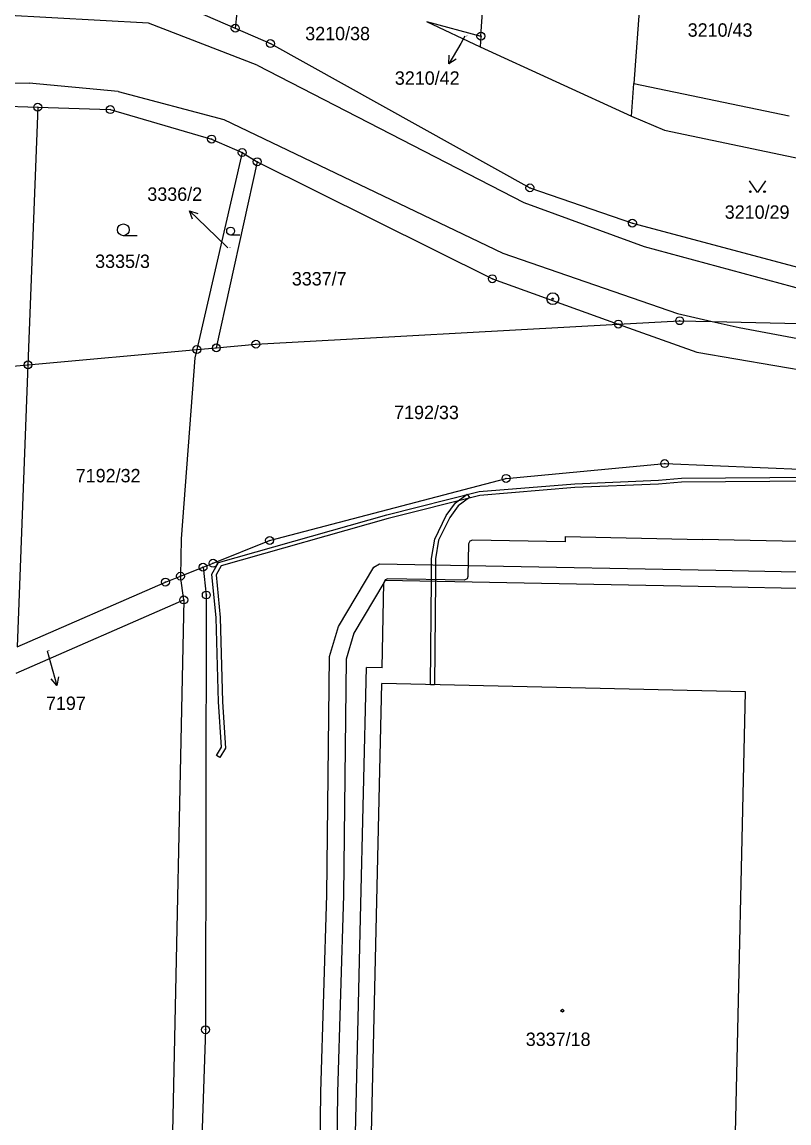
# Model space of a CAD drawing. Extents: x -593183 to -588034, y -1130415 to -1124994.
# Drawn here: x -592330.3 to -592233, y -1128273.9 to -1128134.3 of the extents above; entities that cross this region are included whole.
import ezdxf

# ---------------------------------------------------------------- set-up
doc = ezdxf.new("R2010")
doc.units = 0
for name, color, linetype in [('Vrstva 1', 7, 'Continuous'), ('Vrstva 16', 7, 'Continuous'), ('Vrstva 18', 7, 'Continuous'), ('Vrstva 19', 7, 'Continuous'), ('Vrstva 24', 7, 'Continuous'), ('Vrstva 25', 7, 'Continuous'), ('Vrstva 27', 7, 'Continuous'), ('Vrstva 4', 7, 'Continuous')]:
    doc.layers.add(name, color=color, linetype=linetype)

msp = doc.modelspace()

# ---------------------------------------------------------------- linework, layer by layer
at = {"layer": 'Vrstva 1'}
for p, q in [((-592272.08, -1128136.07), (-592271.21, -1128122.9)), ((-592251.38, -1128124.44), (-592252.68, -1128142.07)), ((-592302.52, -1128128.26), (-592303.25, -1128135.06)), ((-592310.85, -1128131.76), (-592303.25, -1128135.06)), ((-592278.98, -1128134.23), (-592272.08, -1128136.07)), ((-592278.98, -1128134.23), (-592272.17, -1128137.44)), ((-592303.25, -1128135.06), (-592298.78, -1128137.01)), ((-592298.78, -1128137.01), (-592265.87, -1128155.31)), ((-592272.08, -1128136.07), (-592272.17, -1128137.44)), ((-592272.17, -1128137.44), (-592252.99, -1128146.22)), ((-592252.99, -1128146.22), (-592252.68, -1128142.07)), ((-592252.68, -1128142.07), (-592232.96, -1128146.18)), ((-592336.32, -1128144.81), (-592328.3, -1128145.08)), ((-592328.3, -1128145.08), (-592329.54, -1128177.76)), ((-592328.3, -1128145.08), (-592319.1, -1128145.38)), ((-592319.1, -1128145.38), (-592306.25, -1128149.12)), ((-592252.99, -1128146.22), (-592248.8, -1128148.01)), ((-592248.8, -1128148.01), (-592224.41, -1128153.13)), ((-592306.25, -1128149.12), (-592302.37, -1128150.83)), ((-592302.37, -1128150.83), (-592308.12, -1128175.82)), ((-592302.37, -1128150.83), (-592300.46, -1128152)), ((-592300.46, -1128152), (-592305.65, -1128175.6)), ((-592300.46, -1128152), (-592270.63, -1128166.84)), ((-592265.87, -1128155.31), (-592252.86, -1128159.79)), ((-592252.86, -1128159.79), (-592227.94, -1128166.42)), ((-592270.63, -1128166.84), (-592254.65, -1128172.59)), ((-592300.63, -1128175.14), (-592254.65, -1128172.59)), ((-592254.65, -1128172.59), (-592246.87, -1128172.16)), ((-592254.65, -1128172.59), (-592244.7, -1128176.17)), ((-592246.87, -1128172.16), (-592242.75, -1128172.26)), ((-592242.75, -1128172.26), (-592209.5, -1128173.04)), ((-592329.54, -1128177.76), (-592308.12, -1128175.82)), ((-592308.12, -1128175.82), (-592308.36, -1128176.85)), ((-592308.12, -1128175.82), (-592305.65, -1128175.6)), ((-592305.65, -1128175.6), (-592300.63, -1128175.14)), ((-592244.7, -1128176.17), (-592197.26, -1128184.27)), ((-592308.36, -1128176.85), (-592310.11, -1128199.82)), ((-592334.04, -1128178.17), (-592329.54, -1128177.76)), ((-592329.54, -1128177.76), (-592330.92, -1128213.53)), ((-592268.89, -1128192.16), (-592248.77, -1128190.28)), ((-592248.77, -1128190.28), (-592230.6, -1128191.05)), ((-592298.89, -1128200.04), (-592268.89, -1128192.16)), ((-592310.11, -1128199.82), (-592310.19, -1128204.56)), ((-592273.13, -1128199.99), (-592273.5, -1128200.13)), ((-592261.38, -1128200.2), (-592273.13, -1128199.99)), ((-592261.39, -1128199.51), (-592261.38, -1128200.2)), ((-592261.39, -1128199.51), (-592243.96, -1128199.91)), ((-592222.43, -1128200.36), (-592243.96, -1128199.91)), ((-592306.06, -1128202.92), (-592298.89, -1128200.04)), ((-592273.65, -1128200.48), (-592273.74, -1128204.59)), ((-592273.5, -1128200.13), (-592273.65, -1128200.48)), ((-592310.19, -1128204.56), (-592307.33, -1128203.42)), ((-592307.33, -1128203.42), (-592306.06, -1128202.92)), ((-592307.33, -1128203.42), (-592306.92, -1128206.95)), ((-592330.92, -1128213.53), (-592312.1, -1128205.31)), ((-592312.1, -1128205.31), (-592310.19, -1128204.56)), ((-592309.78, -1128207.57), (-592310.19, -1128204.56)), ((-592284.62, -1128216.2), (-592284.38, -1128205.41)), ((-592284.23, -1128205.04), (-592284.38, -1128205.41)), ((-592283.87, -1128204.9), (-592284.23, -1128205.04)), ((-592274.22, -1128205.07), (-592283.87, -1128204.9)), ((-592273.84, -1128204.88), (-592274.22, -1128205.07)), ((-592273.74, -1128204.59), (-592273.84, -1128204.88)), ((-592306.92, -1128206.95), (-592307.02, -1128262.09)), ((-592331.05, -1128216.86), (-592309.78, -1128207.57)), ((-592309.78, -1128207.57), (-592312.3, -1128327.23)), ((-592287.35, -1128247.95), (-592286.6, -1128216.16)), ((-592284.62, -1128216.2), (-592286.6, -1128216.16)), ((-592286.42, -1128295.23), (-592284.67, -1128218.19)), ((-592238.52, -1128219.25), (-592284.67, -1128218.19)), ((-592240.58, -1128309.61), (-592238.52, -1128219.25)), ((-592288.3, -1128289.18), (-592287.35, -1128247.95)), ((-592307.02, -1128262.09), (-592309.33, -1128331.95))]:
    msp.add_line(p, q, dxfattribs=at)
at = {"layer": 'Vrstva 16'}
for p, q in [((-592274.11, -1128136.09), (-592274.64, -1128136.99)), ((-592304.18, -1128162.91), (-592306.89, -1128160.3)), ((-592327.11, -1128214.04), (-592326.68, -1128215.54))]:
    msp.add_line(p, q, dxfattribs=at)
at = {"layer": 'Vrstva 24'}
for centre, radius in [((-592303.25, -1128135.06), 0.5), ((-592303.25, -1128135.06), 0.0327), ((-592272.08, -1128136.07), 0.5), ((-592298.78, -1128137.01), 0.5), ((-592298.78, -1128137.01), 0.0327), ((-592272.08, -1128136.07), 0.0327), ((-592328.3, -1128145.08), 0.5), ((-592328.3, -1128145.08), 0.0327), ((-592319.1, -1128145.38), 0.5), ((-592319.1, -1128145.38), 0.0327), ((-592306.25, -1128149.12), 0.5), ((-592306.25, -1128149.12), 0.0327), ((-592302.37, -1128150.83), 0.5), ((-592302.37, -1128150.83), 0.0327), ((-592300.46, -1128152), 0.5), ((-592300.46, -1128152), 0.0327), ((-592265.87, -1128155.31), 0.5), ((-592265.87, -1128155.31), 0.0327), ((-592252.86, -1128159.79), 0.5), ((-592252.86, -1128159.79), 0.0327), ((-592270.63, -1128166.84), 0.5), ((-592270.63, -1128166.84), 0.0327), ((-592262.96, -1128169.37), 0.75), ((-592262.96, -1128169.37), 0.0903), ((-592246.87, -1128172.16), 0.5), ((-592254.65, -1128172.59), 0.5), ((-592254.65, -1128172.59), 0.0327), ((-592246.87, -1128172.16), 0.0327), ((-592300.63, -1128175.14), 0.5), ((-592308.12, -1128175.82), 0.5), ((-592308.12, -1128175.82), 0.0327), ((-592305.65, -1128175.6), 0.5), ((-592305.65, -1128175.6), 0.0327), ((-592300.63, -1128175.14), 0.0327), ((-592329.54, -1128177.76), 0.5), ((-592329.54, -1128177.76), 0.0327), ((-592248.77, -1128190.28), 0.5), ((-592248.77, -1128190.28), 0.0327), ((-592268.89, -1128192.16), 0.5), ((-592268.89, -1128192.16), 0.0327), ((-592298.89, -1128200.04), 0.5), ((-592298.89, -1128200.04), 0.0327), ((-592306.06, -1128202.92), 0.5), ((-592310.19, -1128204.56), 0.5), ((-592307.33, -1128203.42), 0.5), ((-592307.33, -1128203.42), 0.0327), ((-592306.06, -1128202.92), 0.0327), ((-592312.1, -1128205.31), 0.5), ((-592312.1, -1128205.31), 0.0327), ((-592310.19, -1128204.56), 0.0327), ((-592306.92, -1128206.95), 0.5), ((-592306.92, -1128206.95), 0.0327), ((-592309.78, -1128207.57), 0.5), ((-592309.78, -1128207.57), 0.0327), ((-592307.02, -1128262.09), 0.5), ((-592307.02, -1128262.09), 0.0327)]:
    msp.add_circle(centre, radius, dxfattribs=at)
at = {"layer": 'Vrstva 25'}
for p, q in [((-592274.64, -1128136.99), (-592276.17, -1128139.57)), ((-592306.89, -1128160.3), (-592309.05, -1128158.22)), ((-592315.69, -1128161.38), (-592317.44, -1128161.38)), ((-592302.66, -1128161.29), (-592303.83, -1128161.29)), ((-592326.68, -1128215.54), (-592325.86, -1128218.42))]:
    msp.add_line(p, q, dxfattribs=at)
for points in [[(-592275.23, -1128138.97), (-592276.17, -1128139.57), (-592276.09, -1128138.46)], [(-592236, -1128154.4), (-592237, -1128155.9), (-592238, -1128154.4)], [(-592308.68, -1128159.27), (-592309.05, -1128158.22), (-592307.98, -1128158.55)], [(-592325.65, -1128217.33), (-592325.86, -1128218.42), (-592326.61, -1128217.6)]]:
    msp.add_lwpolyline(points, dxfattribs=at)
for centre, radius in [((-592237.9, -1128155.8), 0.1), ((-592236.1, -1128155.8), 0.1), ((-592317.44, -1128160.63), 0.75), ((-592303.83, -1128160.79), 0.503), ((-592261.75, -1128259.67), 0.175), ((-592261.75, -1128259.67), 0.15)]:
    msp.add_circle(centre, radius, dxfattribs=at)
at = {"layer": 'Vrstva 27'}
for p, q in [((-592272.31, -1128193.82), (-592260.18, -1128192.83)), ((-592260.18, -1128192.83), (-592249.57, -1128192.38)), ((-592249.55, -1128192.88), (-592260.18, -1128193.33)), ((-592249.57, -1128192.38), (-592246.64, -1128192.12)), ((-592246.62, -1128192.62), (-592249.55, -1128192.88)), ((-592246.64, -1128192.12), (-592221.4, -1128191.93)), ((-592221.4, -1128192.43), (-592246.62, -1128192.62)), ((-592284.03, -1128196.79), (-592272.31, -1128193.82)), ((-592272.23, -1128194.32), (-592283.84, -1128197.25)), ((-592275.32, -1128195.26), (-592273.82, -1128194.17)), ((-592273.82, -1128194.17), (-592273.52, -1128194.57)), ((-592260.18, -1128193.33), (-592272.23, -1128194.32)), ((-592276.47, -1128196.87), (-592275.32, -1128195.26)), ((-592274.96, -1128195.62), (-592276.03, -1128197.13)), ((-592273.52, -1128194.57), (-592274.96, -1128195.62)), ((-592305.37, -1128202.81), (-592284.03, -1128196.79)), ((-592277.94, -1128199.85), (-592276.47, -1128196.87)), ((-592276.03, -1128197.13), (-592277.46, -1128200.01)), ((-592283.84, -1128197.25), (-592305.03, -1128203.23)), ((-592278.33, -1128202.31), (-592277.94, -1128199.85)), ((-592277.46, -1128200.01), (-592277.83, -1128202.35)), ((-592278.36, -1128205), (-592278.33, -1128202.31)), ((-592277.83, -1128202.35), (-592277.86, -1128205.01)), ((-592306.2, -1128204.29), (-592305.37, -1128202.81)), ((-592305.03, -1128203.23), (-592305.68, -1128204.39)), ((-592290.13, -1128210.93), (-592285.67, -1128203.44)), ((-592285.67, -1128203.44), (-592284.96, -1128203)), ((-592284.96, -1128203), (-592273.71, -1128203.21)), ((-592273.71, -1128203.21), (-592242.3, -1128203.8)), ((-592242.3, -1128203.8), (-592217.88, -1128204.3)), ((-592305.66, -1128209.85), (-592306.2, -1128204.29)), ((-592305.68, -1128204.39), (-592305.16, -1128209.81)), ((-592284.38, -1128205.41), (-592288.19, -1128211.79)), ((-592284.21, -1128205.12), (-592284.38, -1128205.41)), ((-592242.34, -1128205.91), (-592284.21, -1128205.12)), ((-592278.49, -1128218.33), (-592278.36, -1128205)), ((-592277.86, -1128205.01), (-592277.99, -1128218.34)), ((-592217.92, -1128206.41), (-592242.34, -1128205.91)), ((-592305.35, -1128220.51), (-592305.66, -1128209.85)), ((-592305.16, -1128209.81), (-592304.85, -1128220.51)), ((-592291.29, -1128214.76), (-592290.13, -1128210.93)), ((-592288.19, -1128211.79), (-592289.19, -1128215.08)), ((-592291.63, -1128245), (-592291.29, -1128214.76)), ((-592289.19, -1128215.08), (-592289.52, -1128245.04)), ((-592277.99, -1128218.34), (-592278.49, -1128218.33)), ((-592304.97, -1128226.24), (-592305.35, -1128220.51)), ((-592304.85, -1128220.51), (-592304.47, -1128226.36)), ((-592305.64, -1128227.3), (-592304.97, -1128226.24)), ((-592304.47, -1128226.36), (-592305.22, -1128227.56)), ((-592305.22, -1128227.56), (-592305.64, -1128227.3)), ((-592292.37, -1128270.02), (-592291.63, -1128245)), ((-592289.52, -1128245.04), (-592290.26, -1128270.06)), ((-592292.57, -1128284.86), (-592292.37, -1128270.02)), ((-592290.26, -1128270.06), (-592290.47, -1128285.54))]:
    msp.add_line(p, q, dxfattribs=at)
at = {"layer": 'Vrstva 4'}
for p, q in [((-592314.26, -1128134.41), (-592332.63, -1128133.42)), ((-592300.46, -1128139.73), (-592314.26, -1128134.41)), ((-592300.46, -1128139.73), (-592266.63, -1128157.15)), ((-592343.6, -1128141.82), (-592329.39, -1128142.02)), ((-592318.09, -1128143.1), (-592329.39, -1128142.02)), ((-592318.09, -1128143.1), (-592304.71, -1128146.62)), ((-592304.71, -1128146.62), (-592269.3, -1128163.61)), ((-592266.63, -1128157.15), (-592251.38, -1128162.75)), ((-592269.3, -1128163.61), (-592247.15, -1128171.25)), ((-592251.38, -1128162.75), (-592231.05, -1128168.23)), ((-592247.15, -1128171.25), (-592242.75, -1128172.26)), ((-592242.75, -1128172.26), (-592239.33, -1128173.04)), ((-592239.33, -1128173.04), (-592195.73, -1128181.06))]:
    msp.add_line(p, q, dxfattribs=at)

# ---------------------------------------------------------------- texts
at = {"layer": 'Vrstva 16'}
for s, p in [('3210/38', (-592294.37, -1128136.59)), ('3210/42', (-592283, -1128142.23)), ('3336/2', (-592314.4, -1128156.96)), ('7197', (-592327.26, -1128221.53))]:
    msp.add_text(s, height=1.7, dxfattribs=at).set_placement(p)
at = {"layer": 'Vrstva 18'}
for s, height, p in [('3210/43', 1.7, (-592245.85, -1128136.14)), ('3210/42', 0.1, (-592274.11, -1128136.09)), ('3210/29', 1.7, (-592241.15, -1128159.23)), ('3335/3', 1.7, (-592321.02, -1128165.47)), ('3336/2', 0.1, (-592304.18, -1128162.91)), ('3337/7', 1.7, (-592296.07, -1128167.69)), ('7192/33', 1.7, (-592283.09, -1128184.64)), ('7192/32', 1.7, (-592323.48, -1128192.66)), ('7197', 0.1, (-592327.11, -1128214.04))]:
    msp.add_text(s, height=height, dxfattribs=at).set_placement(p)
at = {"layer": 'Vrstva 19'}
msp.add_text('3337/18', height=1.7, dxfattribs=at).set_placement((-592266.39, -1128264.15))

doc.saveas('drawing.dxf')
